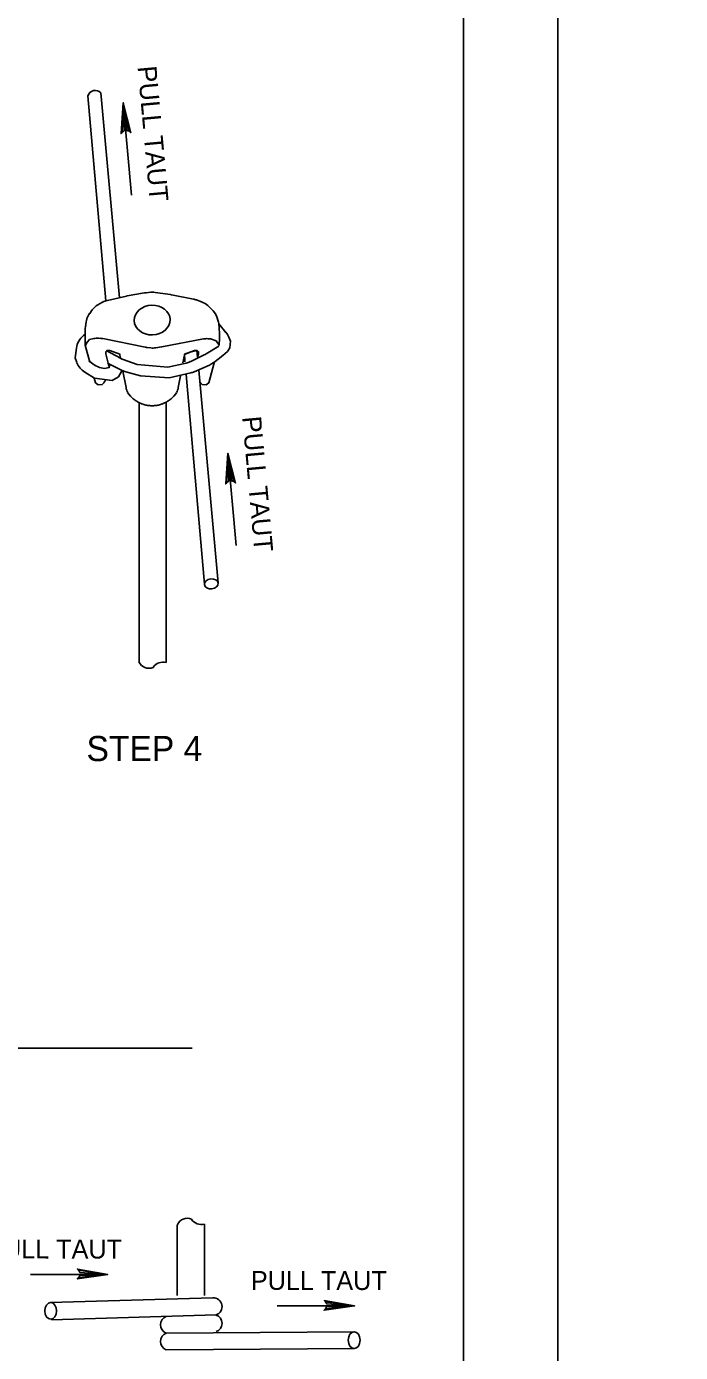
# Model space of a CAD drawing. Extents: x 638850 to 644908, y 297188 to 298900.
# Drawn here: x 639606.9 to 639710.9, y 297698.6 to 297909.5 of the extents above; entities that cross this region are included whole.
import ezdxf

# ---------------------------------------------------------------- set-up
doc = ezdxf.new("R2010")
doc.units = 0
for name, color, linetype in [('1', 7, 'Continuous'), ('4', 7, 'Continuous'), ('5', 7, 'Continuous'), ('8', 7, 'Continuous'), ('PLT-BNDY', 7, 'Continuous')]:
    doc.layers.add(name, color=color, linetype=linetype)

msp = doc.modelspace()

# ---------------------------------------------------------------- linework, layer by layer
at = {"layer": '1'}
for p, q in [((639676.44, 297474.53), (639676.44, 298038.53)), ((639619.77, 297865.9), (639622.78, 297866.59)), ((639622.91, 297866.62), (639625.65, 297867.1)), ((639625.9, 297867.13), (639626.66, 297867.2)), ((639627.34, 297867.18), (639629.8, 297866.82)), ((639629.94, 297866.79), (639633.44, 297866.1)), ((639633.92, 297865.97), (639634.83, 297865.62)), ((639616.94, 297863.84), (639617.36, 297864.4)), ((639618.24, 297865.18), (639618.99, 297865.6)), ((639635.72, 297865.07), (639636.34, 297864.51)), ((639616.25, 297861.72), (639616.37, 297862.49)), ((639616.49, 297862.95), (639616.51, 297863.02)), ((639637.15, 297863.29), (639637.38, 297862.61)), ((639637.5, 297862.17), (639638.62, 297860.82)), ((639637.53, 297861.84), (639637.61, 297860.26)), ((639616.23, 297860.52), (639615.95, 297860.3)), ((639616.23, 297858.8), (639616.22, 297861.27)), ((639618.64, 297859.87), (639618.36, 297859.89)), ((639625.76, 297858.46), (639619.03, 297859.82)), ((639635.04, 297859.77), (639628.42, 297858.53)), ((639636.17, 297859.79), (639635.72, 297859.81)), ((639639.08, 297860.06), (639639.35, 297859.4)), ((639621.82, 297856.7), (639619.57, 297857.93)), ((639626.66, 297858.35), (639626, 297858.42)), ((639628.36, 297858.51), (639627.45, 297858.37)), ((639637.49, 297858.65), (639635.47, 297857.39)), ((639616.79, 297856.29), (639617.65, 297855.68)), ((639622.11, 297854.76), (639619.79, 297855.92)), ((639624.52, 297855.7), (639622.25, 297856.51)), ((639629.35, 297855.3), (639624.52, 297855.7)), ((639632.27, 297855.94), (639629.35, 297855.3)), ((639635.18, 297857.24), (639632.92, 297856.16)), ((639636.02, 297855.63), (639633.57, 297854.56)), ((639638.13, 297857.14), (639636.65, 297856)), ((639616.17, 297854.49), (639617.72, 297853.54)), ((639617.72, 297853.54), (639620.49, 297853.19)), ((639619.37, 297853.07), (639619.5, 297853.3)), ((639620.49, 297853.19), (639621.51, 297853.77)), ((639621.51, 297853.77), (639622.03, 297854.68)), ((639625.01, 297853.91), (639622.67, 297854.55)), ((639629.56, 297853.6), (639625.01, 297853.91)), ((639633.03, 297854.39), (639629.56, 297853.6)), ((639623.86, 297850.26), (639624.18, 297850.02)), ((639624.67, 297849.72), (639624.99, 297849.56)), ((639625.3, 297849.43), (639625.58, 297849.34)), ((639626.15, 297849.2), (639626.3, 297849.18)), ((639626.67, 297849.16), (639626.89, 297849.16)), ((639627.09, 297849.16), (639626.87, 297849.16)), ((639627.61, 297849.2), (639627.46, 297849.18)), ((639628.46, 297849.43), (639628.18, 297849.34)), ((639629.09, 297849.72), (639628.76, 297849.56)), ((639629.9, 297850.26), (639629.58, 297850.02)), ((639607.51, 297711), (639619.82, 297711)), ((639610.66, 297706.55), (639636.53, 297707.29)), ((639646.77, 297706), (639659.09, 297706)), ((639610.88, 297703.81), (639637.07, 297704.57)), ((639629.12, 297701.69), (639659.03, 297701.9)), ((639629.14, 297699.04), (639659.05, 297699.25))]:
    msp.add_line(p, q, dxfattribs=at)
for points in [[(639622.11, 297892.68), (639622.43, 297892.88), (639622.27, 297897.33), (639622.11, 297892.68), (639621.93, 297892.42), (639622.27, 297897.33), (639622.89, 297892.93), (639623.23, 297892.79), (639622.27, 297897.33), (639623.47, 297892.56), (639623.23, 297892.79)], [(639617.58, 297859.83), (639616.93, 297859.69), (639616.52, 297859.28), (639616.25, 297858.79)], [(639637.61, 297859.92), (639637.53, 297858.8), (639637.05, 297859.48), (639636.17, 297859.79)], [(639614.83, 297858.32), (639614.63, 297856.77), (639614.92, 297856.01)], [(639616.23, 297858.8), (639616.97, 297856.07)], [(639619.94, 297855.7), (639619.49, 297857.41), (639619.49, 297857.73), (639619.74, 297857.95), (639620.12, 297857.95), (639621.76, 297857.35), (639621.76, 297857.19), (639621.83, 297856.79)], [(639634.17, 297857.03), (639634.26, 297857.41), (639634.26, 297857.73), (639634.02, 297857.95), (639633.63, 297857.95), (639632, 297857.35), (639632, 297857.19), (639631.77, 297855.95)], [(639637.53, 297858.8), (639637.5, 297858.71)], [(639639.35, 297859.4), (639639.25, 297858.37), (639638.89, 297857.79), (639638.13, 297857.14)], [(639618.79, 297855.18), (639619.28, 297855.08), (639620.04, 297855.22), (639620.13, 297855.66)], [(639636.76, 297855.97), (639635.9, 297852.82), (639635.49, 297852.49), (639634.81, 297852.52), (639634.66, 297852.69)], [(639617.66, 297853.53), (639617.86, 297852.82), (639618.27, 297852.49), (639618.95, 297852.52), (639619.1, 297852.69)], [(639622.23, 297854.64), (639622.72, 297852.04)], [(639631.39, 297853.93), (639631.04, 297852.04)], [(639623, 297851.23), (639623.1, 297851.04), (639623.42, 297850.67)], [(639630.76, 297851.23), (639630.66, 297851.04), (639630.34, 297850.67)], [(639638.76, 297836.97), (639639.08, 297837.17), (639638.92, 297841.61), (639638.76, 297836.97), (639638.58, 297836.71), (639638.92, 297841.61), (639639.54, 297837.21), (639639.88, 297837.08), (639638.92, 297841.61), (639640.12, 297836.85), (639639.88, 297837.08)], [(639615.22, 297711.67), (639615.39, 297711.33), (639619.82, 297711), (639615.22, 297711.67), (639614.99, 297711.87), (639619.82, 297711), (639615.38, 297710.86), (639615.21, 297710.54), (639619.82, 297711), (639614.96, 297710.32), (639615.21, 297710.54)], [(639654.48, 297706.67), (639654.65, 297706.33), (639659.09, 297706), (639654.48, 297706.67), (639654.25, 297706.87), (639659.09, 297706), (639654.64, 297705.86), (639654.48, 297705.54), (639659.09, 297706), (639654.22, 297705.32), (639654.48, 297705.54)]]:
    msp.add_lwpolyline(points, dxfattribs=at)
for centre, radius, start, end in [((639617.81, 297898.09), 1.2, 42.1636, 163.9085), ((639623.42, 297863.78), 2.88, 100.0417, 102.805), ((639626.15, 297864.26), 2.88, 95.0825, 100.0417), ((639626.92, 297864.33), 2.88, 81.6166, 95.0825), ((639629.38, 297863.97), 2.88, 78.8649, 81.6166), ((639632.89, 297863.28), 2.88, 69.0154, 78.8649), ((639619.24, 297862.11), 2.88, 143.1461, 161.575), ((639619.66, 297862.67), 2.88, 119.553, 143.1461), ((639620.41, 297863.1), 2.88, 102.805, 119.553), ((639633.8, 297862.93), 2.88, 48.1056, 69.0154), ((639634.42, 297862.37), 2.88, 18.6889, 48.1056), ((639619.22, 297862.04), 2.88, 161.575, 171.1632), ((639634.65, 297861.69), 2.88, 2.9915, 18.6889), ((639617.81, 297857.94), 3, 128.1731, 172.7307), ((639619.1, 297861.28), 2.88, 171.1632, 180.1665), ((639618.18, 297857.01), 2.88, 86.4216, 101.8954), ((639618.46, 297857), 2.88, 78.5982, 86.4216), ((639635.57, 297856.94), 2.88, 87.1013, 100.6257), ((639634.73, 297860.11), 2.88, 356.0765, 2.9915), ((639636.31, 297858.91), 3, 22.6083, 39.6833), ((639626.33, 297861.29), 2.88, 258.5982, 263.38), ((639626.99, 297861.21), 2.88, 263.38, 279.267), ((639627.89, 297861.36), 2.88, 279.267, 280.6257), ((639617.73, 297857.05), 3, 200.464, 238.6023), ((639619.38, 297858.12), 3, 234.6221, 258.6838), ((639617.15, 297854.98), 2.88, 7.8962, 14.4817), ((639623.25, 297859.34), 3, 241.3755, 250.3356), ((639631.63, 297858.87), 3, 282.3695, 295.4398), ((639633.89, 297859.94), 3, 295.4398, 301.756), ((639634.82, 297858.38), 3, 293.4715, 307.6579), ((639623.46, 297857.45), 3, 243.4216, 254.8187), ((639632.37, 297857.31), 3, 282.7525, 293.4715), ((639616.9, 297854.55), 2.88, 319.78, 329.0509), ((639625.55, 297852.57), 2.88, 190.5458, 207.6323), ((639628.21, 297852.57), 2.88, 332.3677, 349.4542), ((639636.33, 297854.35), 2.35, 219.9932, 224.7027), ((639625.6, 297852.55), 2.88, 220.7986, 232.7993), ((639625.92, 297852.31), 2.88, 232.7993, 244.277), ((639626.24, 297852.15), 2.88, 244.277, 250.8962), ((639626.52, 297852.06), 2.88, 250.8962, 262.5643), ((639626.67, 297852.04), 2.88, 262.5643, 270), ((639627.09, 297852.04), 2.88, 270, 277.4357), ((639627.24, 297852.06), 2.88, 277.4357, 289.1038), ((639627.51, 297852.15), 2.88, 289.1038, 295.723), ((639627.84, 297852.31), 2.88, 295.723, 307.2007), ((639628.16, 297852.55), 2.88, 307.2007, 319.2014), ((639636.6, 297705.89), 1.4, 289.421, 92.8309), ((639629.59, 297703.02), 1.4, 109.421, 250.579), ((639636.6, 297703.24), 1.4, 289.421, 70.579), ((639629.59, 297700.37), 1.4, 109.421, 250.579)]:
    msp.add_arc(centre, radius, start, end, dxfattribs=at)
for centre, major_axis, ratio in [((639626.88, 297862.77), (2.86, 0.08), 0.826158), ((639636.29, 297820.82), (-1.08, -0.11), 0.740555), ((639610.74, 297705.21), (0, -1.33), 0.707578), ((639659.02, 297700.57), (0, -1.33), 0.707578)]:
    msp.add_ellipse(centre, major_axis=major_axis, ratio=ratio, dxfattribs=at)
at = {"layer": '4'}
msp.add_line((639468.22, 297746.97), (639633.22, 297746.97), dxfattribs=at)
at = {"layer": '5'}
for points in [[(639616.65, 297898.42), (639619.52, 297865.85)], [(639621.66, 297866.33), (639618.7, 297898.89)], [(639623.6, 297882.66), (639622.27, 297897.33)], [(639634.1, 297856.9), (639634, 297857.96), (639632.91, 297857.66), (639632.04, 297857.29), (639632.07, 297856.42), (639632.09, 297856.14)], [(639632.27, 297854.11), (639635.2, 297820.78)], [(639637.37, 297820.99), (639634.29, 297854.83)], [(639640.25, 297826.95), (639638.92, 297841.61)]]:
    msp.add_lwpolyline(points, dxfattribs=at)
at = {"layer": '8'}
for p, q in [((639624.79, 297849.62), (639624.79, 297808.41)), ((639629.11, 297849.6), (639629.11, 297808.32)), ((639627.03, 297807.55), (639627.03, 297807.55)), ((639629.91, 297719.43), (639629.91, 297719.43)), ((639630.88, 297707.69), (639630.88, 297718.92)), ((639633.12, 297719.79), (639633.12, 297719.79)), ((639635.2, 297707.69), (639635.2, 297719.02))]:
    msp.add_line(p, q, dxfattribs=at)
for centre, radius, start, end in [((639626.34, 297809.1), 1.7, 203.8145, 293.8513), ((639628.61, 297806.48), 1.9, 74.7189, 145.9423), ((639632.44, 297718.24), 1.7, 66.1487, 156.1855), ((639634.7, 297720.86), 1.9, 214.0577, 285.2811)]:
    msp.add_arc(centre, radius, start, end, dxfattribs=at)
at = {"layer": 'PLT-BNDY'}
for points in [[(638850.44, 298053.53), (639691.44, 298053.53), (639691.44, 297459.53), (638850.44, 297459.53)], [(639691.44, 298053.53), (640532.44, 298053.53), (640532.44, 297459.53), (639691.44, 297459.53)]]:
    msp.add_lwpolyline(points, close=True, dxfattribs=at)

# ---------------------------------------------------------------- texts
at = {"layer": '1'}
for rotation, p in [(275.1818, (639624.55, 297903.07)), (275.1818, (639641.2, 297847.36)), (359.9384, (639600.46, 297713.56)), (359.9384, (639642.58, 297708.56))]:
    msp.add_text('PULL TAUT', height=3, rotation=rotation, dxfattribs=at).set_placement(p)
at = {"layer": '4'}
msp.add_text('STEP 4', height=4, dxfattribs=at).set_placement((639616.43, 297792.64))

doc.saveas('drawing.dxf')
